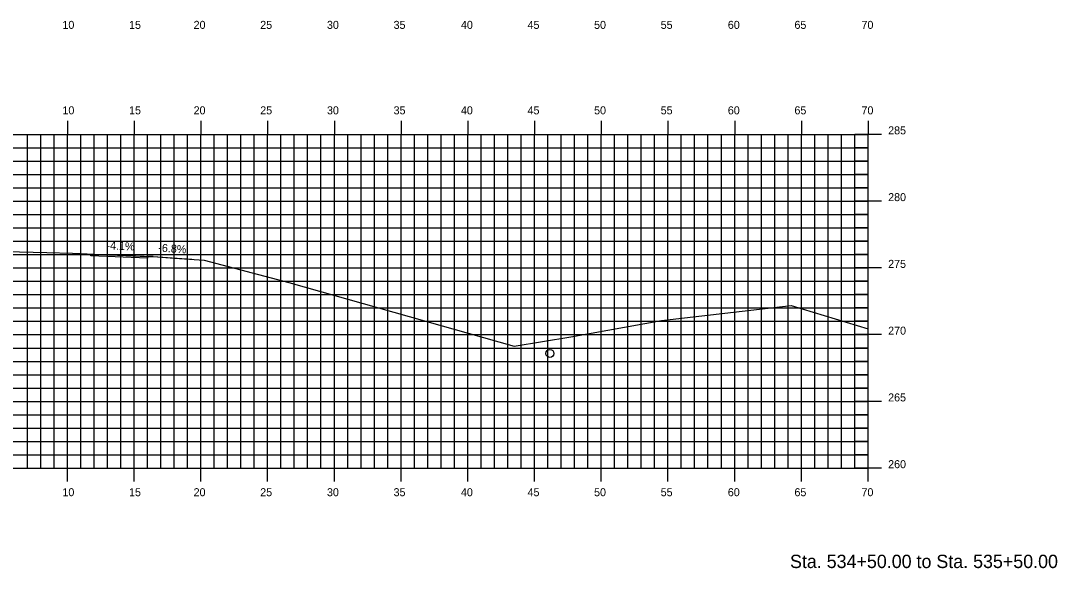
# Model space of a CAD drawing. Extents: x 1170543 to 1177585, y 609599 to 610623.
# Drawn here: x 1177285.7 to 1177363.3, y 610270.3 to 610311.3 of the extents above; entities that cross this region are included whole.
import ezdxf

# ---------------------------------------------------------------- set-up
doc = ezdxf.new("R2010")
doc.units = 0
for name, color, linetype in [('ANNOTATION', 7, 'Continuous'), ('D_Roadway_Centerline', 7, 'Continuous'), ('D_Roadway_Edge_TW', 7, 'Continuous'), ('H_V ANNOTATION', 7, 'Continuous'), ('MAJOR', 7, 'Continuous'), ('MINOR', 7, 'Continuous'), ('S_Drainage_Invert', 7, 'Continuous'), ('S_Roadway_Centerline', 7, 'Continuous')]:
    doc.layers.add(name, color=color, linetype=linetype)

msp = doc.modelspace()

# ---------------------------------------------------------------- linework, layer by layer
at = {"layer": 'D_Roadway_Centerline'}
msp.add_lwpolyline([(1177290.915, 610293.837), (1177291.884, 610293.798), (1177295.168, 610293.663), (1177295.168, 610293.663), (1177295.597, 610293.646), (1177295.601, 610293.645), (1177298.476, 610293.449), (1177298.477, 610293.448)], dxfattribs=at)
at = {"layer": 'D_Roadway_Edge_TW'}
msp.add_lwpolyline([(1177290.915, 610293.837), (1177295.597, 610293.646), (1177295.168, 610293.663), (1177295.168, 610293.538), (1177290.915, 610293.712), (1177290.915, 610293.837)], dxfattribs=at)
msp.add_lwpolyline([(1177290.915, 610293.837), (1177295.597, 610293.646), (1177295.168, 610293.663), (1177295.168, 610293.538), (1177290.915, 610293.712), (1177290.915, 610293.837)], dxfattribs=at)
at = {"layer": 'MAJOR'}
for p, q in [((1177289.168, 610303.803), (1177289.168, 610302.801)), ((1177294.168, 610303.803), (1177294.168, 610302.801)), ((1177299.168, 610303.803), (1177299.168, 610302.801)), ((1177304.168, 610303.803), (1177304.168, 610302.801)), ((1177309.168, 610303.803), (1177309.168, 610302.801)), ((1177314.168, 610303.803), (1177314.168, 610302.801)), ((1177319.168, 610303.803), (1177319.168, 610302.801)), ((1177324.168, 610303.803), (1177324.168, 610302.801)), ((1177329.168, 610303.803), (1177329.168, 610302.801)), ((1177334.168, 610303.803), (1177334.168, 610302.801)), ((1177339.168, 610303.803), (1177339.168, 610302.801)), ((1177344.168, 610303.803), (1177344.168, 610302.801)), ((1177349.168, 610303.803), (1177349.168, 610302.801)), ((1177209.168, 610302.801), (1177349.168, 610302.801)), ((1177209.168, 610302.801), (1177349.168, 610302.801)), ((1177289.168, 610277.801), (1177289.168, 610302.801)), ((1177294.168, 610277.801), (1177294.168, 610302.801)), ((1177299.168, 610277.801), (1177299.168, 610302.801)), ((1177304.168, 610277.801), (1177304.168, 610302.801)), ((1177309.168, 610277.801), (1177309.168, 610302.801)), ((1177314.168, 610277.801), (1177314.168, 610302.801)), ((1177319.168, 610277.801), (1177319.168, 610302.801)), ((1177324.168, 610277.801), (1177324.168, 610302.801)), ((1177329.168, 610277.801), (1177329.168, 610302.801)), ((1177334.168, 610277.801), (1177334.168, 610302.801)), ((1177339.168, 610277.801), (1177339.168, 610302.801)), ((1177344.168, 610277.801), (1177344.168, 610302.801)), ((1177350.17, 610302.801), (1177348.166, 610302.801)), ((1177349.168, 610277.801), (1177349.168, 610302.801)), ((1177349.168, 610277.801), (1177349.168, 610302.801)), ((1177209.168, 610297.801), (1177349.168, 610297.801)), ((1177350.17, 610297.801), (1177348.166, 610297.801)), ((1177209.168, 610292.801), (1177349.168, 610292.801)), ((1177350.17, 610292.801), (1177348.166, 610292.801)), ((1177209.168, 610287.801), (1177349.168, 610287.801)), ((1177350.17, 610287.801), (1177348.166, 610287.801)), ((1177209.168, 610282.801), (1177349.168, 610282.801)), ((1177350.17, 610282.801), (1177348.166, 610282.801)), ((1177209.168, 610277.801), (1177349.168, 610277.801)), ((1177209.168, 610277.801), (1177349.168, 610277.801)), ((1177289.168, 610276.799), (1177289.168, 610277.801)), ((1177294.168, 610276.799), (1177294.168, 610277.801)), ((1177299.168, 610276.799), (1177299.168, 610277.801)), ((1177304.168, 610276.799), (1177304.168, 610277.801)), ((1177309.168, 610276.799), (1177309.168, 610277.801)), ((1177314.168, 610276.799), (1177314.168, 610277.801)), ((1177319.168, 610276.799), (1177319.168, 610277.801)), ((1177324.168, 610276.799), (1177324.168, 610277.801)), ((1177329.168, 610276.799), (1177329.168, 610277.801)), ((1177334.168, 610276.799), (1177334.168, 610277.801)), ((1177339.168, 610276.799), (1177339.168, 610277.801)), ((1177344.168, 610276.799), (1177344.168, 610277.801)), ((1177350.17, 610277.801), (1177348.166, 610277.801)), ((1177349.168, 610276.799), (1177349.168, 610277.801))]:
    msp.add_line(p, q, dxfattribs=at)
at = {"layer": 'MINOR'}
for p, q in [((1177286.168, 610277.801), (1177286.168, 610302.801)), ((1177287.168, 610277.801), (1177287.168, 610302.801)), ((1177288.168, 610277.801), (1177288.168, 610302.801)), ((1177290.168, 610277.801), (1177290.168, 610302.801)), ((1177291.168, 610277.801), (1177291.168, 610302.801)), ((1177292.168, 610277.801), (1177292.168, 610302.801)), ((1177293.168, 610277.801), (1177293.168, 610302.801)), ((1177295.168, 610277.801), (1177295.168, 610302.801)), ((1177296.168, 610277.801), (1177296.168, 610302.801)), ((1177297.168, 610277.801), (1177297.168, 610302.801)), ((1177298.168, 610277.801), (1177298.168, 610302.801)), ((1177300.168, 610277.801), (1177300.168, 610302.801)), ((1177301.168, 610277.801), (1177301.168, 610302.801)), ((1177302.168, 610277.801), (1177302.168, 610302.801)), ((1177303.168, 610277.801), (1177303.168, 610302.801)), ((1177305.168, 610277.801), (1177305.168, 610302.801)), ((1177306.168, 610277.801), (1177306.168, 610302.801)), ((1177307.168, 610277.801), (1177307.168, 610302.801)), ((1177308.168, 610277.801), (1177308.168, 610302.801)), ((1177310.168, 610277.801), (1177310.168, 610302.801)), ((1177311.168, 610277.801), (1177311.168, 610302.801)), ((1177312.168, 610277.801), (1177312.168, 610302.801)), ((1177313.168, 610277.801), (1177313.168, 610302.801)), ((1177315.168, 610277.801), (1177315.168, 610302.801)), ((1177316.168, 610277.801), (1177316.168, 610302.801)), ((1177317.168, 610277.801), (1177317.168, 610302.801)), ((1177318.168, 610277.801), (1177318.168, 610302.801)), ((1177320.168, 610277.801), (1177320.168, 610302.801)), ((1177321.168, 610277.801), (1177321.168, 610302.801)), ((1177322.168, 610277.801), (1177322.168, 610302.801)), ((1177323.168, 610277.801), (1177323.168, 610302.801)), ((1177325.168, 610277.801), (1177325.168, 610302.801)), ((1177326.168, 610277.801), (1177326.168, 610302.801)), ((1177327.168, 610277.801), (1177327.168, 610302.801)), ((1177328.168, 610277.801), (1177328.168, 610302.801)), ((1177330.168, 610277.801), (1177330.168, 610302.801)), ((1177331.168, 610277.801), (1177331.168, 610302.801)), ((1177332.168, 610277.801), (1177332.168, 610302.801)), ((1177333.168, 610277.801), (1177333.168, 610302.801)), ((1177335.168, 610277.801), (1177335.168, 610302.801)), ((1177336.168, 610277.801), (1177336.168, 610302.801)), ((1177337.168, 610277.801), (1177337.168, 610302.801)), ((1177338.168, 610277.801), (1177338.168, 610302.801)), ((1177340.168, 610277.801), (1177340.168, 610302.801)), ((1177341.168, 610277.801), (1177341.168, 610302.801)), ((1177342.168, 610277.801), (1177342.168, 610302.801)), ((1177343.168, 610277.801), (1177343.168, 610302.801)), ((1177345.168, 610277.801), (1177345.168, 610302.801)), ((1177346.168, 610277.801), (1177346.168, 610302.801)), ((1177347.168, 610277.801), (1177347.168, 610302.801)), ((1177348.168, 610277.801), (1177348.168, 610302.801)), ((1177209.168, 610301.801), (1177349.168, 610301.801)), ((1177349.168, 610301.801), (1177348.166, 610301.801)), ((1177209.168, 610300.801), (1177349.168, 610300.801)), ((1177349.168, 610300.801), (1177348.166, 610300.801)), ((1177209.168, 610299.801), (1177349.168, 610299.801)), ((1177349.168, 610299.801), (1177348.166, 610299.801)), ((1177209.168, 610298.801), (1177349.168, 610298.801)), ((1177349.168, 610298.801), (1177348.166, 610298.801)), ((1177209.168, 610296.801), (1177349.168, 610296.801)), ((1177349.168, 610296.801), (1177348.166, 610296.801)), ((1177209.168, 610295.801), (1177349.168, 610295.801)), ((1177349.168, 610295.801), (1177348.166, 610295.801)), ((1177209.168, 610294.801), (1177349.168, 610294.801)), ((1177349.168, 610294.801), (1177348.166, 610294.801)), ((1177209.168, 610293.801), (1177349.168, 610293.801)), ((1177349.168, 610293.801), (1177348.166, 610293.801)), ((1177209.168, 610291.801), (1177349.168, 610291.801)), ((1177349.168, 610291.801), (1177348.166, 610291.801)), ((1177209.168, 610290.801), (1177349.168, 610290.801)), ((1177349.168, 610290.801), (1177348.166, 610290.801)), ((1177209.168, 610289.801), (1177349.168, 610289.801)), ((1177349.168, 610289.801), (1177348.166, 610289.801)), ((1177209.168, 610288.801), (1177349.168, 610288.801)), ((1177349.168, 610288.801), (1177348.166, 610288.801)), ((1177209.168, 610286.801), (1177349.168, 610286.801)), ((1177349.168, 610286.801), (1177348.166, 610286.801)), ((1177209.168, 610285.801), (1177349.168, 610285.801)), ((1177349.168, 610285.801), (1177348.166, 610285.801)), ((1177209.168, 610284.801), (1177349.168, 610284.801)), ((1177349.168, 610284.801), (1177348.166, 610284.801)), ((1177209.168, 610283.801), (1177349.168, 610283.801)), ((1177349.168, 610283.801), (1177348.166, 610283.801)), ((1177209.168, 610281.801), (1177349.168, 610281.801)), ((1177349.168, 610281.801), (1177348.166, 610281.801)), ((1177209.168, 610280.801), (1177349.168, 610280.801)), ((1177349.168, 610280.801), (1177348.166, 610280.801)), ((1177209.168, 610279.801), (1177349.168, 610279.801)), ((1177349.168, 610279.801), (1177348.166, 610279.801)), ((1177209.168, 610278.801), (1177349.168, 610278.801)), ((1177349.168, 610278.801), (1177348.166, 610278.801))]:
    msp.add_line(p, q, dxfattribs=at)
at = {"layer": 'S_Drainage_Invert'}
msp.add_circle((1177325.325, 610286.393), 0.3, dxfattribs=at)
at = {"layer": 'S_Roadway_Centerline'}
msp.add_lwpolyline([(1177284.542, 610294.037), (1177287.634, 610293.948), (1177289.542, 610293.894), (1177292.268, 610293.782), (1177295.597, 610293.646), (1177297.182, 610293.532), (1177299.404, 610293.388), (1177305.77, 610291.717), (1177322.651, 610286.943), (1177326.88, 610287.648), (1177333.685, 610288.857), (1177343.399, 610289.994), (1177349.168, 610288.225)], dxfattribs=at)

# ---------------------------------------------------------------- texts
at = {"layer": 'ANNOTATION'}
for s, rotation, p in [('-4.1%', 357.65317, (1177292.088, 610294.19)), ('-6.8%', 356.08713, (1177295.964, 610294.023))]:
    msp.add_text(s, height=0.6, rotation=rotation, dxfattribs=at).set_placement(p)
at = {"layer": 'H_V ANNOTATION'}
for s, height, p in [('10', 0.6, (1177288.793, 610310.701)), ('15', 0.6, (1177293.785, 610310.701)), ('20', 0.6, (1177298.622, 610310.701)), ('25', 0.6, (1177303.614, 610310.701)), ('30', 0.6, (1177308.616, 610310.701)), ('35', 0.6, (1177313.608, 610310.701)), ('40', 0.6, (1177318.654, 610310.701)), ('45', 0.6, (1177323.646, 610310.701)), ('50', 0.6, (1177328.632, 610310.701)), ('55', 0.6, (1177333.624, 610310.701)), ('60', 0.6, (1177338.654, 610310.701)), ('65', 0.6, (1177343.646, 610310.701)), ('70', 0.6, (1177348.67, 610310.701)), ('10', 0.6, (1177288.793, 610304.301)), ('15', 0.6, (1177293.785, 610304.301)), ('20', 0.6, (1177298.622, 610304.301)), ('25', 0.6, (1177303.614, 610304.301)), ('30', 0.6, (1177308.616, 610304.301)), ('35', 0.6, (1177313.608, 610304.301)), ('40', 0.6, (1177318.654, 610304.301)), ('45', 0.6, (1177323.646, 610304.301)), ('50', 0.6, (1177328.632, 610304.301)), ('55', 0.6, (1177333.624, 610304.301)), ('60', 0.6, (1177338.654, 610304.301)), ('65', 0.6, (1177343.646, 610304.301)), ('70', 0.6, (1177348.67, 610304.301)), ('285', 0.6, (1177350.668, 610302.801)), ('280', 0.6, (1177350.668, 610297.801)), ('275', 0.6, (1177350.668, 610292.801)), ('270', 0.6, (1177350.668, 610287.801)), ('265', 0.6, (1177350.668, 610282.801)), ('260', 0.6, (1177350.668, 610277.801)), ('10', 0.6, (1177288.793, 610275.701)), ('15', 0.6, (1177293.785, 610275.701)), ('20', 0.6, (1177298.622, 610275.701)), ('25', 0.6, (1177303.614, 610275.701)), ('30', 0.6, (1177308.616, 610275.701)), ('35', 0.6, (1177313.608, 610275.701)), ('40', 0.6, (1177318.654, 610275.701)), ('45', 0.6, (1177323.646, 610275.701)), ('50', 0.6, (1177328.632, 610275.701)), ('55', 0.6, (1177333.624, 610275.701)), ('60', 0.6, (1177338.654, 610275.701)), ('65', 0.6, (1177343.646, 610275.701)), ('70', 0.6, (1177348.67, 610275.701)), ('Sta. 534+50.00 to Sta. 535+50.00', 1.0002, (1177343.313, 610270.321))]:
    msp.add_text(s, height=height, dxfattribs=at).set_placement(p)

doc.saveas('drawing.dxf')
